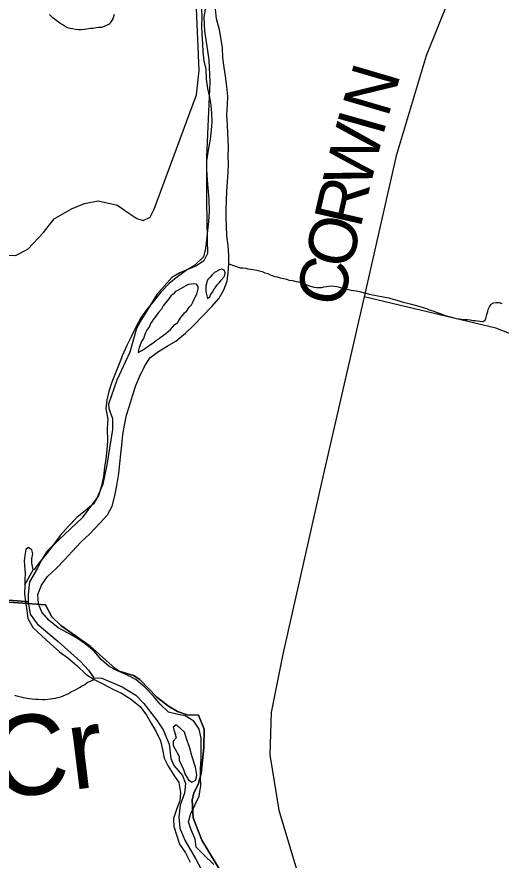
# Model space of a CAD drawing. Extents: x 1310247 to 1664935, y 284496 to 704931.
# Drawn here: x 1512764 to 1515790, y 540403 to 545674 of the extents above; entities that cross this region are included whole.
import ezdxf

# ---------------------------------------------------------------- set-up
doc = ezdxf.new("R2010")
doc.units = 0
for name, color, linetype in [('GM_X_Adjacent_County', 7, 'Continuous'), ('GM_X_City_Street', 7, 'Continuous'), ('GM_X_County', 7, 'Continuous'), ('GM_X_County_Road_Text', 7, 'Continuous'), ('GM_X_County_Subdivision_Text', 7, 'Continuous'), ('GM_X_Minor_Lake_Text', 7, 'Continuous'), ('GM_X_Minor_River_Text', 7, 'Continuous'), ('GM_X_Township_Road', 7, 'Continuous')]:
    doc.layers.add(name, color=color, linetype=linetype)

msp = doc.modelspace()

# ---------------------------------------------------------------- linework, layer by layer
at = {"layer": 'GM_X_Adjacent_County'}
for points in [[(1506694.8, 542455), (1512170.2, 542055.7), (1512941.8, 541999.4), (1512983.1, 541923.8), (1513039.3, 541869.5), (1513222.2, 541741.1), (1513378.9, 541600.7), (1513403.9, 541584.5), (1513492.7, 541556.5), (1513532, 541532.8), (1513638.8, 541421.9), (1513711.2, 541365.4), (1513766.9, 541333), (1513827.6, 541311.5), (1513898.8, 541310.2), (1513934.6, 541221.2), (1513932, 541107), (1513914.8, 540944.2), (1513897.5, 540875.5), (1513869.8, 540823.8), (1513860.2, 540778.4), (1513866.2, 540667.6), (1513919.4, 540528.7), (1514063.7, 540289.8)], [(1514063.7, 540289.8), (1513919.4, 540528.7), (1513866.2, 540667.6), (1513860.2, 540778.4), (1513869.8, 540823.8), (1513897.5, 540875.5), (1513914.8, 540944.2), (1513932, 541107), (1513934.6, 541221.2), (1513898.8, 541310.2), (1513827.6, 541311.5), (1513766.9, 541333), (1513711.2, 541365.4), (1513638.8, 541421.9), (1513532, 541532.8), (1513492.7, 541556.5), (1513403.9, 541584.5), (1513378.9, 541600.7), (1513222.2, 541741.1), (1513039.3, 541869.5), (1512983.1, 541923.8), (1512941.8, 541999.4), (1512170.2, 542055.7), (1506694.8, 542455)]]:
    msp.add_lwpolyline(points, dxfattribs=at)
at = {"layer": 'GM_X_City_Street'}
msp.add_line((1512814.1, 542123.3), (1512865.6, 542216.6), dxfattribs=at)
for points in [[(1513918.4, 545729.9), (1513919.5, 545671.8), (1513918.7, 545619.7), (1513919.9, 545565.7), (1513924.9, 545505.5), (1513926.2, 545455.5), (1513933.3, 545399.3), (1513944.5, 545347.1), (1513947.6, 545284.9), (1513954.7, 545226.8), (1513967.8, 545172.5), (1513975.1, 545122.3), (1513980.3, 545070.2), (1513981.5, 545018.2), (1513978.7, 544966.1), (1513971.8, 544910.2), (1513960.9, 544852.3), (1513949.6, 544774.4), (1513948.8, 544718.3), (1513953.7, 544652.2), (1513958.7, 544582), (1513963.9, 544531.9), (1513964.7, 544457.8), (1513961.7, 544393.8), (1513954.8, 544337.8), (1513949.9, 544279.9), (1513943.1, 544225.9), (1513930.2, 544174.1), (1513873.3, 544118.9), (1513822.7, 544087.6), (1513768, 544048.4), (1513717.3, 544009.2), (1513664.3, 543952), (1513621.4, 543900.6), (1513574.4, 543843.2), (1513539.5, 543791.7), (1513504.5, 543730.2), (1513479.6, 543678.5), (1513450.6, 543618.9), (1513423.7, 543559.3), (1513402.8, 543505.6), (1513381.9, 543453.8), (1513356.9, 543390.2), (1513338, 543332.4), (1513327.1, 543280.5), (1513320.2, 543224.6), (1513333.2, 543158.3), (1513328.3, 543100.3), (1513331.1, 543022.2), (1513326.3, 542968.2), (1513319.4, 542912.2), (1513312.5, 542858.3), (1513305.6, 542800.3), (1513292.7, 542742.5), (1513275.8, 542686.7), (1513242.9, 542631.1), (1513192.1, 542587.9), (1513139.3, 542544.7), (1513084.3, 542487.4), (1513035.3, 542432.2), (1512994.4, 542378.7), (1512955.5, 542325.3), (1512912.6, 542271.9), (1512869.7, 542218.5), (1512865.6, 542216.6)], [(1514085, 544073.5), (1514087.9, 544129.6), (1514088.7, 544183.6), (1514083.6, 544243.7), (1514076.6, 544305.9), (1514073.5, 544366), (1514072.3, 544418.1), (1514071.2, 544472.2), (1514074, 544526.2), (1514076.9, 544582.2), (1514079.8, 544642.2), (1514084.8, 544702.2), (1514085.6, 544752.2), (1514084.3, 544802.3), (1514087.2, 544860.3), (1514082.6, 544948.5), (1514079.4, 544998.6), (1514076.3, 545058.7), (1514079.4, 545126.7), (1514082.1, 545176.7), (1514075.1, 545238.9), (1514068.1, 545303.1), (1514058.9, 545357.3), (1514051.8, 545417.5), (1514048.8, 545479.6), (1514041.6, 545531.7), (1514030.5, 545592), (1514011.6, 545662.3), (1514004.5, 545724.5)], [(1513999.8, 543975.1), (1514003.9, 543980.7), (1514016.4, 543998.5), (1514030.8, 544014.3), (1514041.2, 544028.2), (1514057.7, 544046), (1514064.1, 544059.9), (1514066.4, 544073.9), (1514058.7, 544090.1), (1514044.8, 544096.4), (1514030.6, 544092.7), (1514012.3, 544083), (1513998, 544075.2), (1513983.6, 544061.4), (1513971.2, 544047.6), (1513958.8, 544033.7), (1513950.5, 544019.8), (1513948.1, 544005.8), (1513945.7, 543989.8), (1513945.4, 543973.7), (1513945, 543955.7), (1513956.1, 543913.3)], [(1513995.3, 540375), (1513934.1, 540434.1), (1513884.8, 540484.9), (1513877.6, 540535.1), (1513852.4, 540591.5), (1513837.2, 540641.8), (1513852, 540693.6), (1513878.9, 540751.3), (1513903.8, 540802.9), (1513912.9, 540868.9), (1513911.6, 540918.9), (1513912.5, 540975), (1513915.4, 541033), (1513916.3, 541093), (1513915.5, 541165.1), (1513902.3, 541221.4), (1513869, 541272), (1513815.4, 541304.8), (1513763.5, 541315.7), (1513711.6, 541328.5), (1513660.2, 541377.3), (1513616.9, 541428), (1513563.7, 541484.9), (1513508.3, 541531.8), (1513450.7, 541560.8), (1513392.9, 541585.7), (1513341.2, 541612.5), (1513289.8, 541657.4), (1513246.6, 541710.1), (1513191.1, 541755), (1513135.6, 541791.9), (1513080, 541822.8), (1513022.4, 541855.8), (1512964.9, 541900.7), (1512919.7, 541953.5), (1512898.4, 542005.8), (1512895.3, 542063.9), (1512918.3, 542121.7), (1512955.2, 542175.1), (1513010.1, 542226.3), (1513063.1, 542281.6), (1513110, 542332.9), (1513165, 542392.1), (1513219.9, 542443.3), (1513283, 542508.4), (1513330, 542561.7), (1513358.9, 542615.3), (1513375.9, 542681.1), (1513388.9, 542745), (1513402.1, 542818.8), (1513407.1, 542882.8), (1513414, 542940.8), (1513418.9, 542996.8), (1513425.9, 543062.7), (1513436.9, 543122.6), (1513449.9, 543184.5), (1513468.8, 543242.3), (1513485.8, 543304.1), (1513506.9, 543369.8), (1513529.8, 543423.5), (1513560.8, 543489.1), (1513595.8, 543542.6), (1513648.5, 543581.8), (1513703.1, 543615), (1513757.7, 543646.2), (1513818.6, 543697.3), (1513869.5, 543746.5), (1513924.5, 543803.8), (1513981.5, 543862.9), (1514028.4, 543916.3), (1514057.3, 543967.9), (1514078.2, 544021.6), (1514085, 544073.5)], [(1513657.8, 543666.8), (1513693.9, 543695.2), (1513710.3, 543706.9), (1513724.7, 543720.7), (1513739.1, 543736.5), (1513751.5, 543750.3), (1513767.9, 543762.1), (1513776.3, 543776), (1513788.7, 543793.8), (1513801.2, 543809.7), (1513811.5, 543823.5), (1513825.9, 543837.3), (1513840.5, 543859.2), (1513854.9, 543873), (1513865.5, 543894.9), (1513871.8, 543908.8), (1513878.2, 543922.8), (1513888.7, 543940.6), (1513893.1, 543956.6), (1513897.5, 543974.6), (1513897.8, 543988.7), (1513886.1, 544002.9), (1513868, 544005.3), (1513853.9, 544003.5), (1513835.7, 543999.9), (1513819.4, 543992.1), (1513805.1, 543984.3), (1513786.8, 543974.6), (1513772.5, 543964.9), (1513756.2, 543957.1), (1513741.7, 543941.3), (1513727.4, 543931.5), (1513712.9, 543911.7), (1513694.2, 543888), (1513677.7, 543868.2), (1513667.1, 543846.3), (1513648.6, 543826.5), (1513638.1, 543810.7), (1513617.4, 543784.9), (1513609.1, 543771), (1513598.7, 543757.2), (1513590.1, 543735.2), (1513577.7, 543719.4), (1513565.1, 543695.5), (1513560.7, 543681.5), (1513554.3, 543663.6), (1513545.9, 543649.7), (1513539.5, 543633.7), (1513528.9, 543607.8), (1513524.4, 543589.8), (1513522.1, 543575.8)], [(1513956.1, 543913.3), (1513970.4, 543923), (1513974.7, 543937), (1513987.2, 543952.9), (1513999.8, 543975.1)], [(1513522.1, 543575.8), (1513544.6, 543589.4), (1513560.9, 543599.2), (1513577.3, 543610.9), (1513591.6, 543620.7), (1513605.9, 543630.5), (1513622.2, 543640.2), (1513636.6, 543652), (1513650.9, 543661.8), (1513657.8, 543666.8)], [(1512865.6, 542216.6), (1512858.3, 542258.7), (1512856.7, 542288.8), (1512863.2, 542316.7), (1512857.6, 542342.8), (1512833.8, 542357.2), (1512819.6, 542345.4), (1512812.9, 542307.5), (1512810.4, 542273.5), (1512812, 542245.4), (1512815.2, 542197.3), (1512814.6, 542155.3), (1512814.1, 542123.3)], [(1512814.1, 542123.3), (1512811.2, 542069.3), (1512818.4, 542017.1), (1512825.6, 541962.9), (1512832.9, 541912.8), (1512864, 541856.2), (1512921.3, 541803.3), (1512972.7, 541756.4), (1513030, 541705.5), (1513081.5, 541666.6), (1513138.9, 541619.7), (1513194.2, 541564.8), (1513247.8, 541531.9), (1513305.5, 541503), (1513363.1, 541472), (1513416.8, 541447.2), (1513474.4, 541410.3), (1513533.8, 541363.3), (1513573, 541308.6), (1513606.2, 541256), (1513633.5, 541205.6), (1513660.7, 541149.1), (1513673.9, 541094.8), (1513685, 541040.6), (1513710.3, 540990.1), (1513741.6, 540939.6), (1513776.9, 540889), (1513785.9, 540826.8), (1513783.1, 540772.8), (1513762.2, 540719), (1513743.3, 540663.3), (1513744.5, 540613.2), (1513763.7, 540554.8), (1513780.9, 540502.5), (1513818.1, 540447.9), (1513847.3, 540391.4)], [(1513763.2, 541246.7), (1513756.4, 541245.7), (1513740.2, 541233.9), (1513743.9, 541217.8), (1513751.7, 541199.7), (1513759.2, 541167.6), (1513740.8, 541145.8), (1513740.4, 541119.8), (1513771.6, 541063.3), (1513777.4, 541049.2), (1513779, 541027.1)], [(1513779, 541027.1), (1513790.7, 541000.9), (1513806.2, 540968.6), (1513815.7, 540938.4), (1513837.2, 540904.1), (1513857.1, 540889.8), (1513881.3, 540903.4), (1513887.8, 540933.3), (1513880.6, 540983.5), (1513859.5, 541047.9), (1513844.3, 541102.2), (1513827.1, 541156.5), (1513811.8, 541202.8), (1513763.2, 541246.7)]]:
    msp.add_lwpolyline(points, dxfattribs=at)
at = {"layer": 'GM_X_County'}
for points in [[(1513945.2, 545747.6), (1513931.8, 545669.8), (1513936.4, 545585.8), (1513963.2, 545405.3), (1513968.8, 545265.3), (1513961.6, 545081.5), (1513948.7, 544799.8), (1513949.9, 544519.8), (1513953.7, 544281.8), (1513956.2, 544193.8), (1513931.4, 544148.2), (1513886.9, 544117), (1513782.2, 544074.8), (1513731.7, 544045.7), (1513637.9, 543939.4), (1513543.2, 543783.1), (1513512.2, 543725.6), (1513469.6, 543578.4), (1513388.6, 543403.8), (1513336, 543252.8), (1513337.6, 543226.8), (1513362.5, 543164.4), (1513361.2, 543094.4), (1513325.4, 542873.1), (1513301.3, 542753.5), (1513265.9, 542670.2), (1513171.7, 542541.8), (1513025.4, 542404.4), (1512952.1, 542331.7), (1512917.2, 542278.3), (1512892.3, 542228.8), (1512842.8, 542141.6), (1512833.5, 542065.8), (1512835, 542016.6), (1512766.8, 542023), (1510260.5, 542198.5)], [(1510260.5, 542198.5), (1512766.8, 542023), (1512835, 542016.6), (1512847.3, 541939.6), (1512890.3, 541880.9), (1513022.3, 541768.6), (1513162.1, 541644.2), (1513211.2, 541591.4), (1513244.3, 541542.8), (1513294.3, 541540), (1513421.3, 541485.8), (1513506.4, 541434.3), (1513557.4, 541381.4), (1513635.6, 541280.1), (1513678.5, 541217.4), (1513715, 541128.8), (1513725.4, 541038.6), (1513744.6, 540994.3), (1513799.5, 540931.3), (1513818.7, 540883), (1513811.6, 540821.2), (1513784.4, 540747.6), (1513777, 540671.8), (1513781.9, 540603.7), (1513814.5, 540527.2), (1513882.5, 540410), (1513944.4, 540293)]]:
    msp.add_lwpolyline(points, dxfattribs=at)
at = {"layer": 'GM_X_County_Road_Text'}
msp.add_lwpolyline([(1517187.1, 548836.6), (1516730.2, 548168.9), (1516438.1, 547703.6), (1516415.5, 547655.7), (1516441, 547611.3), (1516484.6, 547570.8), (1516471.8, 547508.8), (1515687.6, 546280), (1515531.4, 545955.2), (1515322.7, 545430.8), (1515134.8, 544805.9), (1514933.6, 543924.7), (1514679.6, 542817.6), (1514425.4, 541690.6), (1514352.9, 541326.8), (1514345.6, 541060.4), (1514401.4, 540715.1), (1514549.5, 540222.3)], dxfattribs=at)
at = {"layer": 'GM_X_County_Subdivision_Text'}
for points in [[(1512572.5, 544243.9), (1512665.9, 544186.6), (1512756, 544181.5), (1512832.6, 544222.7), (1512930, 544325.7), (1512997.1, 544411), (1513106.1, 544473.8), (1513186.6, 544506.9), (1513272.9, 544523.9), (1513392.7, 544496.4), (1513450.3, 544455.6), (1513513.8, 544412.8), (1513553.7, 544400.3), (1513596.1, 544421.8), (1513622.7, 544471.5), (1513885.8, 545185.7), (1513903.7, 545337.8), (1513886.5, 545726.7), (1513894.2, 545864.9), (1514137.7, 546605.3)], [(1519815.4, 540308.7), (1520022.3, 542634.6), (1520016.9, 542682.8), (1519993.4, 542725.1), (1519939.6, 542751.8), (1517119.7, 542569.6), (1516600.8, 542543.9), (1516476.8, 542563.4), (1516303, 542595.6), (1516134.8, 542753.9), (1515876.2, 543063.6), (1515852.9, 543118), (1515856.4, 543240.2), (1515962.7, 543575.6), (1515933.6, 543660.1), (1515756.3, 543728.3), (1514933.6, 543924.7)]]:
    msp.add_lwpolyline(points, dxfattribs=at)
at = {"layer": 'GM_X_Minor_River_Text'}
for points in [[(1513372.3, 545687.7), (1513363.6, 545661.7), (1513353.2, 545643.8), (1513340.7, 545628), (1513324.5, 545620.2), (1513310.2, 545612.5), (1513291.9, 545606.8), (1513273.8, 545607.1), (1513259.7, 545605.4), (1513239.5, 545601.7), (1513223.3, 545600), (1513201.1, 545596.4), (1513185, 545594.7), (1513164.8, 545593), (1513148.7, 545593.3), (1513130.6, 545595.7), (1513112.6, 545598), (1513096.5, 545600.3), (1513080.5, 545604.6), (1513066.6, 545612.9), (1513046.8, 545625.3), (1513032.9, 545633.6), (1513013.1, 545648), (1512991.3, 545666.5), (1512967.7, 545689)], [(1514087.9, 544129.6), (1514159.9, 544104.6), (1514176, 544104.3), (1514194.1, 544102), (1514208.1, 544099.7), (1514226.2, 544097.4), (1514240.2, 544095.1), (1514264.3, 544090.7), (1514280.3, 544086.4), (1514296.3, 544082.1), (1514314.2, 544073.7), (1514332.2, 544069.3), (1514346.1, 544061.1), (1514360.1, 544056.8), (1514376.1, 544050.5), (1514390.1, 544048.2), (1514410.1, 544041.8), (1514432.2, 544037.4), (1514448.2, 544035.1), (1514466.2, 544028.7), (1514486.3, 544026.4), (1514510.3, 544019.9), (1514524.3, 544017.6), (1514538.3, 544013.4), (1514562.3, 544004.9), (1514580.2, 543996.5), (1514598.2, 543990.2), (1514622.2, 543983.7), (1514636.2, 543981.4), (1514654.4, 543983.1), (1514668.5, 543982.9), (1514682.6, 543986.6), (1514698.8, 543988.3), (1514712.9, 543990.1), (1514731.1, 543991.8), (1514749.2, 543991.4), (1514763.2, 543989.2), (1514777.2, 543984.9), (1514799.3, 543980.5), (1514817.2, 543974.1), (1514837.3, 543969.7), (1514853.3, 543965.4), (1514867.3, 543963.2), (1514883.4, 543960.8), (1514905.4, 543956.4), (1514927.4, 543950), (1514945.5, 543947.7), (1514967.5, 543941.2), (1514985.5, 543936.9), (1515001.6, 543934.6), (1515019.6, 543930.2), (1515043.6, 543925.8), (1515063.7, 543921.4), (1515087.7, 543916.9), (1515101.7, 543912.7), (1515129.7, 543906.1), (1515153.8, 543899.7), (1515177.7, 543891.2), (1515205.8, 543884.7), (1515229.8, 543878.2), (1515253.8, 543871.7), (1515275.8, 543865.3), (1515309.8, 543854.6), (1515323.7, 543850.4), (1515339.7, 543842), (1515363.7, 543835.6), (1515389.6, 543825), (1515409.6, 543818.7), (1515433.6, 543810.2), (1515455.6, 543803.8), (1515473.6, 543799.4), (1515495.6, 543793), (1515509.6, 543788.7), (1515527.6, 543786.4), (1515545.7, 543784), (1515563.8, 543781.7), (1515579.9, 543781.4), (1515595.9, 543779.1), (1515614, 543776.8), (1515628.1, 543776.5), (1515642.1, 543774.2), (1515658.2, 543771.9), (1515676.2, 543769.6), (1515692.6, 543779.3), (1515697, 543797.3), (1515701.4, 543813.3), (1515707.8, 543831.3), (1515710.1, 543845.3), (1515718.6, 543861.2), (1515729, 543877.1), (1515743.3, 543886.9), (1515759.4, 543888.6), (1515777.5, 543888.2), (1515795.5, 543881.9)], [(1512748.9, 541435.1), (1512768.9, 541428.7), (1512788.9, 541424.3), (1512802.9, 541420.1), (1512829, 541415.6), (1512843, 541413.3), (1512859.1, 541411), (1512881.2, 541408.6), (1512895.2, 541408.3), (1512921.4, 541407.8), (1512939.5, 541407.5), (1512957.7, 541409.2), (1512973.8, 541410.9), (1512987.9, 541412.7), (1513006.1, 541416.3), (1513020.3, 541420.1), (1513038.5, 541423.8), (1513052.7, 541429.5), (1513067, 541435.3), (1513087.3, 541445), (1513105.7, 541456.7), (1513126, 541466.4), (1513140.3, 541474.2), (1513154.6, 541481.9), (1513172.9, 541491.6), (1513189.2, 541501.4), (1513203.6, 541513.2), (1513247.8, 541531.9)]]:
    msp.add_lwpolyline(points, dxfattribs=at)

# ---------------------------------------------------------------- texts
at = {"layer": 'GM_X_Minor_Lake_Text'}
msp.add_text('Cr', height=499.99, rotation=7.0601, dxfattribs=at).set_placement((1512630.1, 540782.5))
at = {"layer": 'GM_X_Township_Road'}
for s, rotation, p in [('N', 73.5998, (1515082.7, 545037.9)), ('I', 74.18, (1515049.4, 544920.2)), ('W', 75.9262, (1514965.5, 544585.4)), ('R', 77.1054, (1514910.9, 544346.7)), ('O', 77.1168, (1514852, 544089.4)), ('C', 77.1177, (1514797.1, 543849.2))]:
    msp.add_text(s, height=300, rotation=rotation, dxfattribs=at).set_placement(p)

doc.saveas('drawing.dxf')
